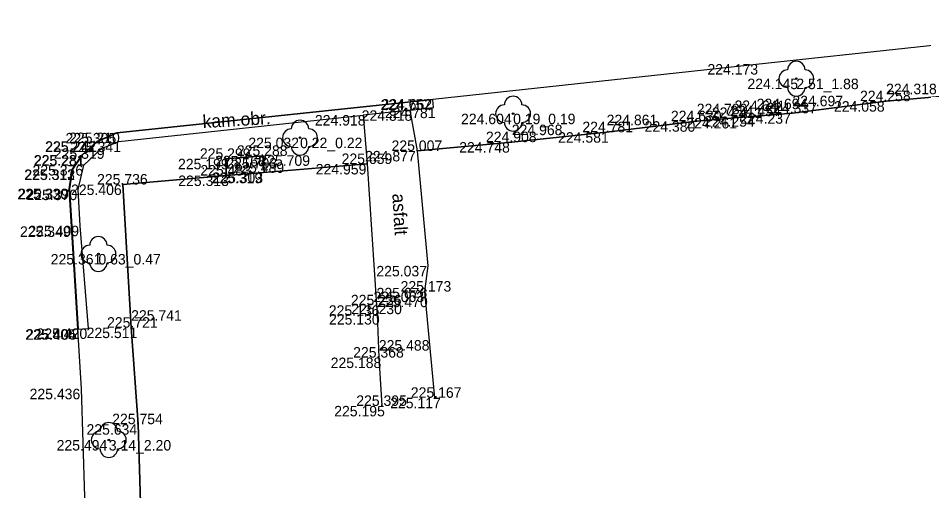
# Model space of a CAD drawing. Extents: x -599516 to -599132, y -1163668 to -1163119.
# Drawn here: x -599351.88 to -599325.96, y -1163516.6 to -1163503.06 of the extents above; entities that cross this region are included whole.
import ezdxf

# ---------------------------------------------------------------- set-up
doc = ezdxf.new("R2010")
doc.units = 0
for name, color, linetype in [('Bod-oznac1', 7, 'Continuous'), ('Bod-oznac2', 7, 'Continuous'), ('Bod-oznac3', 7, 'Continuous'), ('Bod-vyska1', 7, 'Continuous'), ('Bod-vyska2', 7, 'Continuous'), ('Bod-vyska3', 7, 'Continuous'), ('Z_cela-hrobu-dolni-linie', 7, 'Continuous'), ('Z_cela-hrobu-horni-linie', 7, 'Continuous'), ('Z_chodnik', 7, 'Continuous'), ('Z_komunikace', 7, 'Continuous'), ('Z_obvod-kmene-spodek-ve-vysce1_2m', 7, 'Continuous'), ('Z_popis-budov-povrchu', 7, 'Continuous'), ('Z_stromy-kere', 7, 'Continuous'), ('Z_zpevnene-plochy', 7, 'Continuous')]:
    doc.layers.add(name, color=color, linetype=linetype)

msp = doc.modelspace()

# ---------------------------------------------------------------- linework, layer by layer
at = {"layer": 'Bod-oznac1'}
for p, q in [((-599330.76, -1163504.38), (-599330.76, -1163504.38)), ((-599329.607, -1163504.798), (-599329.607, -1163504.798)), ((-599340.013, -1163505.384), (-599340.013, -1163505.384)), ((-599340.012, -1163505.393), (-599340.012, -1163505.393)), ((-599339.993, -1163505.628), (-599339.993, -1163505.628)), ((-599327.038, -1163505.442), (-599327.038, -1163505.442)), ((-599342.009, -1163505.839), (-599342.009, -1163505.839)), ((-599340.659, -1163505.704), (-599340.659, -1163505.704)), ((-599337.713, -1163505.801), (-599337.713, -1163505.801)), ((-599331.377, -1163505.923), (-599331.377, -1163505.923)), ((-599330.743, -1163505.872), (-599330.743, -1163505.872)), ((-599329.719, -1163505.788), (-599329.719, -1163505.788)), ((-599332.457, -1163506.017), (-599332.457, -1163506.017)), ((-599349.045, -1163506.342), (-599349.045, -1163506.342)), ((-599349.043, -1163506.351), (-599349.043, -1163506.351)), ((-599335.036, -1163506.331), (-599335.036, -1163506.331)), ((-599349.617, -1163506.59), (-599349.617, -1163506.59)), ((-599349.61, -1163506.597), (-599349.61, -1163506.597)), ((-599348.999, -1163506.602), (-599348.999, -1163506.602)), ((-599343.812, -1163506.488), (-599343.812, -1163506.488)), ((-599337.751, -1163506.615), (-599337.751, -1163506.615)), ((-599349.492, -1163506.793), (-599349.492, -1163506.793)), ((-599340.453, -1163506.867), (-599340.453, -1163506.867)), ((-599350.056, -1163506.984), (-599350.056, -1163506.984)), ((-599350.048, -1163506.991), (-599350.048, -1163506.991)), ((-599345.95, -1163507.093), (-599345.95, -1163507.093)), ((-599344.878, -1163507.008), (-599344.878, -1163507.008)), ((-599350.33, -1163507.397), (-599350.33, -1163507.397)), ((-599350.321, -1163507.401), (-599350.321, -1163507.401)), ((-599349.998, -1163507.272), (-599349.998, -1163507.272)), ((-599344.84, -1163507.483), (-599344.84, -1163507.483)), ((-599341.893, -1163507.241), (-599341.893, -1163507.241)), ((-599345.92, -1163507.572), (-599345.92, -1163507.572)), ((-599344.977, -1163507.494), (-599344.977, -1163507.494)), ((-599350.422, -1163507.951), (-599350.422, -1163507.951)), ((-599350.412, -1163507.952), (-599350.412, -1163507.952)), ((-599350.161, -1163507.976), (-599350.161, -1163507.976)), ((-599348.886, -1163507.829), (-599348.886, -1163507.829)), ((-599350.346, -1163509.029), (-599350.346, -1163509.029)), ((-599350.108, -1163509.009), (-599350.108, -1163509.009)), ((-599349.583, -1163509.82), (-599349.583, -1163509.82)), ((-599340.147, -1163510.16), (-599340.147, -1163510.16)), ((-599340.244, -1163510.896), (-599340.244, -1163510.896)), ((-599341.622, -1163511.289), (-599341.622, -1163511.289)), ((-599341.607, -1163511.542), (-599341.607, -1163511.542)), ((-599350.175, -1163511.974), (-599350.175, -1163511.974)), ((-599350.165, -1163511.974), (-599350.165, -1163511.974)), ((-599349.863, -1163511.952), (-599349.863, -1163511.952)), ((-599348.646, -1163511.929), (-599348.646, -1163511.929)), ((-599341.557, -1163512.786), (-599341.557, -1163512.786)), ((-599350.071, -1163513.679), (-599350.071, -1163513.679)), ((-599339.957, -1163513.938), (-599339.957, -1163513.938)), ((-599341.468, -1163514.17), (-599341.468, -1163514.17)), ((-599348.442, -1163514.694), (-599348.442, -1163514.694)), ((-599349.286, -1163515.148), (-599349.286, -1163515.148))]:
    msp.add_line(p, q, dxfattribs=at)
at = {"layer": 'Bod-oznac2'}
for p, q in [((-599327.038, -1163505.442), (-599327.038, -1163505.442)), ((-599331.377, -1163505.923), (-599331.377, -1163505.923)), ((-599330.743, -1163505.872), (-599330.743, -1163505.872)), ((-599329.719, -1163505.788), (-599329.719, -1163505.788)), ((-599332.457, -1163506.017), (-599332.457, -1163506.017)), ((-599335.036, -1163506.331), (-599335.036, -1163506.331)), ((-599337.751, -1163506.615), (-599337.751, -1163506.615)), ((-599340.453, -1163506.867), (-599340.453, -1163506.867)), ((-599345.95, -1163507.093), (-599345.95, -1163507.093)), ((-599344.878, -1163507.008), (-599344.878, -1163507.008)), ((-599341.893, -1163507.241), (-599341.893, -1163507.241)), ((-599345.92, -1163507.572), (-599345.92, -1163507.572)), ((-599344.977, -1163507.494), (-599344.977, -1163507.494)), ((-599348.886, -1163507.829), (-599348.886, -1163507.829)), ((-599340.244, -1163510.896), (-599340.244, -1163510.896)), ((-599341.622, -1163511.289), (-599341.622, -1163511.289)), ((-599341.607, -1163511.542), (-599341.607, -1163511.542)), ((-599348.646, -1163511.929), (-599348.646, -1163511.929)), ((-599341.557, -1163512.786), (-599341.557, -1163512.786)), ((-599339.957, -1163513.938), (-599339.957, -1163513.938)), ((-599341.468, -1163514.17), (-599341.468, -1163514.17)), ((-599348.442, -1163514.694), (-599348.442, -1163514.694))]:
    msp.add_line(p, q, dxfattribs=at)
at = {"layer": 'Bod-oznac3'}
for p, q in [((-599327.038, -1163505.442), (-599327.038, -1163505.442)), ((-599331.377, -1163505.923), (-599331.377, -1163505.923)), ((-599330.743, -1163505.872), (-599330.743, -1163505.872)), ((-599329.719, -1163505.788), (-599329.719, -1163505.788)), ((-599332.457, -1163506.017), (-599332.457, -1163506.017)), ((-599335.036, -1163506.331), (-599335.036, -1163506.331)), ((-599337.751, -1163506.615), (-599337.751, -1163506.615)), ((-599345.92, -1163507.572), (-599345.92, -1163507.572)), ((-599344.977, -1163507.494), (-599344.977, -1163507.494)), ((-599341.622, -1163511.289), (-599341.622, -1163511.289)), ((-599341.607, -1163511.542), (-599341.607, -1163511.542)), ((-599348.646, -1163511.929), (-599348.646, -1163511.929)), ((-599341.557, -1163512.786), (-599341.557, -1163512.786))]:
    msp.add_line(p, q, dxfattribs=at)
at = {"layer": 'Z_cela-hrobu-dolni-linie'}
for points in [[(-599321.087, -1163504.884), (-599321.461, -1163504.92), (-599322.021, -1163505.036), (-599323.081, -1163505.104), (-599324.395, -1163505.211), (-599327.038, -1163505.442), (-599329.719, -1163505.788), (-599330.743, -1163505.872), (-599331.377, -1163505.923), (-599332.457, -1163506.017), (-599335.036, -1163506.331), (-599337.751, -1163506.615), (-599340.453, -1163506.867)], [(-599341.893, -1163507.241), (-599344.84, -1163507.483), (-599344.977, -1163507.494), (-599345.92, -1163507.572), (-599348.886, -1163507.829)], [(-599348.886, -1163507.829), (-599348.646, -1163511.929), (-599348.442, -1163514.694), (-599348.321, -1163518.883), (-599348.152, -1163521.339), (-599348.002, -1163524.261), (-599347.916, -1163525.809), (-599347.712, -1163528.616), (-599347.622, -1163531.41)]]:
    msp.add_lwpolyline(points, dxfattribs=at)
at = {"layer": 'Z_cela-hrobu-horni-linie'}
msp.add_line((-599339.957, -1163513.938), (-599340.244, -1163510.896), dxfattribs=at)
for points in [[(-599340.147, -1163510.16), (-599340.453, -1163506.867), (-599337.751, -1163506.615), (-599337.751, -1163506.615), (-599335.036, -1163506.331), (-599335.036, -1163506.331), (-599332.457, -1163506.017), (-599332.457, -1163506.017), (-599331.377, -1163505.923), (-599331.377, -1163505.923), (-599330.743, -1163505.872), (-599330.743, -1163505.872), (-599329.719, -1163505.788), (-599329.719, -1163505.788), (-599327.038, -1163505.442), (-599327.038, -1163505.442), (-599324.395, -1163505.211), (-599324.395, -1163505.211), (-599323.081, -1163505.104), (-599323.081, -1163505.104), (-599322.021, -1163505.036)], [(-599348.152, -1163521.339), (-599348.321, -1163518.883), (-599348.442, -1163514.694), (-599348.646, -1163511.929), (-599348.646, -1163511.929), (-599348.886, -1163507.829), (-599345.92, -1163507.572), (-599345.92, -1163507.572), (-599344.977, -1163507.494), (-599344.977, -1163507.494), (-599341.893, -1163507.241), (-599341.622, -1163511.289), (-599341.622, -1163511.289), (-599341.607, -1163511.542), (-599341.607, -1163511.542), (-599341.557, -1163512.786), (-599341.557, -1163512.786), (-599341.468, -1163514.17)]]:
    msp.add_lwpolyline(points, dxfattribs=at)
at = {"layer": 'Z_chodnik'}
for points in [[(-599342.009, -1163505.839), (-599341.893, -1163507.241), (-599341.622, -1163511.289), (-599341.607, -1163511.542), (-599341.557, -1163512.786), (-599341.468, -1163514.17)], [(-599339.957, -1163513.938), (-599340.244, -1163510.896), (-599340.147, -1163510.16), (-599340.453, -1163506.867), (-599340.659, -1163505.704)]]:
    msp.add_lwpolyline(points, dxfattribs=at)
at = {"layer": 'Z_komunikace'}
msp.add_lwpolyline([(-599349.383, -1163531.387), (-599349.386, -1163527.731), (-599349.88, -1163519.871), (-599350.071, -1163513.679), (-599350.175, -1163511.974), (-599350.422, -1163507.951), (-599350.33, -1163507.397), (-599350.056, -1163506.984), (-599349.617, -1163506.59), (-599349.045, -1163506.342), (-599340.013, -1163505.384), (-599330.76, -1163504.38), (-599321.537, -1163503.39), (-599317.912, -1163503.036), (-599311.312, -1163502.391), (-599303.679, -1163501.54), (-599302.453, -1163501.219), (-599301.863, -1163501.279), (-599299.058, -1163501.128), (-599289.978, -1163500.153)], dxfattribs=at)
at = {"layer": 'Z_stromy-kere'}
for centre in [(-599329.607, -1163504.798), (-599337.713, -1163505.801), (-599343.812, -1163506.488), (-599349.583, -1163509.82), (-599349.286, -1163515.148)]:
    msp.add_circle(centre, 0.025, dxfattribs=at)
for centre, start, end in [((-599329.607, -1163504.548), 0, 180), ((-599329.857, -1163504.798), 90, 270), ((-599329.357, -1163504.798), 270, 90), ((-599329.607, -1163505.048), 180, 0), ((-599337.713, -1163505.551), 0, 180), ((-599337.963, -1163505.801), 90, 270), ((-599337.463, -1163505.801), 270, 90), ((-599343.812, -1163506.238), 0, 180), ((-599337.713, -1163506.051), 180, 0), ((-599344.062, -1163506.488), 90, 270), ((-599343.562, -1163506.488), 270, 90), ((-599343.812, -1163506.738), 180, 0), ((-599349.583, -1163509.57), 0, 180), ((-599349.833, -1163509.82), 90, 270), ((-599349.333, -1163509.82), 270, 90), ((-599349.583, -1163510.07), 180, 0), ((-599349.286, -1163514.898), 0, 180), ((-599349.536, -1163515.148), 90, 270), ((-599349.036, -1163515.148), 270, 90), ((-599349.286, -1163515.398), 180, 0)]:
    msp.add_arc(centre, 0.25, start, end, dxfattribs=at)
at = {"layer": 'Z_zpevnene-plochy'}
for points in [[(-599349.61, -1163506.597), (-599349.043, -1163506.351), (-599340.012, -1163505.393)], [(-599340.659, -1163505.704), (-599339.993, -1163505.628), (-599340.012, -1163505.393)], [(-599350.165, -1163511.974), (-599349.863, -1163511.952), (-599350.108, -1163509.009), (-599350.161, -1163507.976), (-599349.998, -1163507.272), (-599349.492, -1163506.793), (-599348.999, -1163506.602), (-599342.009, -1163505.839)], [(-599340.659, -1163505.704), (-599342.009, -1163505.839)], [(-599349.61, -1163506.597), (-599350.048, -1163506.991), (-599350.321, -1163507.401), (-599350.412, -1163507.952), (-599350.346, -1163509.029), (-599350.165, -1163511.974)], [(-599344.84, -1163507.483), (-599344.878, -1163507.008), (-599345.95, -1163507.093), (-599345.92, -1163507.572)], [(-599345.92, -1163507.572), (-599345.95, -1163507.093), (-599344.878, -1163507.008), (-599344.84, -1163507.483)]]:
    msp.add_lwpolyline(points, dxfattribs=at)

# ---------------------------------------------------------------- texts
at = {"layer": 'Bod-vyska1'}
for s, p in [('224.173', (-599332.151, -1163504.68)), ('224.145', (-599331.007, -1163505.098)), ('224.757', (-599341.509, -1163505.693)), ('224.662', (-599341.483, -1163505.684)), ('224.781', (-599341.384, -1163505.928)), ('224.058', (-599328.529, -1163505.742)), ('224.918', (-599343.387, -1163506.139)), ('224.818', (-599342.048, -1163506.004)), ('224.604', (-599339.204, -1163506.101)), ('224.261', (-599332.755, -1163506.223)), ('224.254', (-599332.247, -1163506.172)), ('224.237', (-599331.214, -1163506.088)), ('224.380', (-599333.948, -1163506.317)), ('225.305', (-599350.523, -1163506.651)), ('225.210', (-599350.421, -1163506.642)), ('224.581', (-599336.425, -1163506.631)), ('225.242', (-599351.11, -1163506.89)), ('225.242', (-599351.103, -1163506.897)), ('225.341', (-599350.388, -1163506.902)), ('225.032', (-599345.292, -1163506.788)), ('224.748', (-599339.257, -1163506.915)), ('225.319', (-599350.858, -1163507.093)), ('224.877', (-599341.95, -1163507.167)), ('225.281', (-599351.434, -1163507.284)), ('225.281', (-599351.426, -1163507.291)), ('225.199', (-599347.305, -1163507.393)), ('225.168', (-599346.244, -1163507.308)), ('225.313', (-599351.708, -1163507.697)), ('225.312', (-599351.699, -1163507.701)), ('225.376', (-599351.47, -1163507.572)), ('225.303', (-599346.32, -1163507.783)), ('224.959', (-599343.363, -1163507.541)), ('225.313', (-599347.298, -1163507.872)), ('225.319', (-599346.343, -1163507.794)), ('225.330', (-599351.902, -1163508.251)), ('225.329', (-599351.882, -1163508.252)), ('225.370', (-599351.642, -1163508.276)), ('225.406', (-599350.366, -1163508.129)), ('225.349', (-599351.828, -1163509.329)), ('225.409', (-599351.588, -1163509.309)), ('225.361', (-599350.949, -1163510.12)), ('225.037', (-599341.628, -1163510.46)), ('225.063', (-599341.712, -1163511.196)), ('225.136', (-599342.988, -1163511.589)), ('225.130', (-599342.983, -1163511.842)), ('225.404', (-599351.677, -1163512.274)), ('225.405', (-599351.656, -1163512.274)), ('225.420', (-599351.354, -1163512.252)), ('225.511', (-599349.92, -1163512.229)), ('225.188', (-599342.935, -1163513.086)), ('225.436', (-599351.553, -1163513.979)), ('225.117', (-599341.233, -1163514.238)), ('225.195', (-599342.834, -1163514.47)), ('225.634', (-599349.924, -1163514.994)), ('225.494', (-599350.779, -1163515.448))]:
    msp.add_text(s, height=0.3, dxfattribs=at).set_placement(p)
at = {"layer": 'Bod-vyska2'}
for s, p in [('224.258', (-599327.784, -1163505.442)), ('224.411', (-599332.025, -1163505.923)), ('224.454', (-599331.501, -1163505.872)), ('224.337', (-599330.466, -1163505.788)), ('224.630', (-599333.197, -1163506.017)), ('224.781', (-599335.731, -1163506.331)), ('224.908', (-599338.491, -1163506.615)), ('225.288', (-599345.619, -1163507.008)), ('225.007', (-599341.193, -1163506.867)), ('225.299', (-599346.679, -1163507.093)), ('225.659', (-599342.622, -1163507.241)), ('225.489', (-599345.718, -1163507.494)), ('225.483', (-599346.666, -1163507.572)), ('225.736', (-599349.622, -1163507.829)), ('225.173', (-599340.934, -1163510.896)), ('225.236', (-599342.357, -1163511.289)), ('225.230', (-599342.347, -1163511.542)), ('225.721', (-599349.336, -1163511.929)), ('225.368', (-599342.292, -1163512.786)), ('225.167', (-599340.641, -1163513.938)), ('225.395', (-599342.203, -1163514.17)), ('225.754', (-599349.189, -1163514.694))]:
    msp.add_text(s, height=0.3, dxfattribs=at).set_placement(p)
at = {"layer": 'Bod-vyska3'}
for s, p in [('224.318', (-599327.038, -1163505.242)), ('224.694', (-599330.743, -1163505.672)), ('224.697', (-599329.719, -1163505.588)), ('224.780', (-599332.457, -1163505.817)), ('224.641', (-599331.377, -1163505.723)), ('224.861', (-599335.036, -1163506.131)), ('224.968', (-599337.751, -1163506.415)), ('225.703', (-599345.92, -1163507.372)), ('225.709', (-599344.977, -1163507.294)), ('225.676', (-599341.622, -1163511.089)), ('225.470', (-599341.607, -1163511.342)), ('225.741', (-599348.646, -1163511.729)), ('225.488', (-599341.557, -1163512.586))]:
    msp.add_text(s, height=0.3, dxfattribs=at).set_placement(p)
at = {"layer": 'Z_obvod-kmene-spodek-ve-vysce1_2m'}
for s, p in [('2.51_1.88', (-599329.607, -1163505.098)), ('0.19_0.19', (-599337.713, -1163506.101)), ('0.22_0.22', (-599343.812, -1163506.788)), ('0.63_0.47', (-599349.583, -1163510.12)), ('3.14_2.20', (-599349.286, -1163515.448))]:
    msp.add_text(s, height=0.3, dxfattribs=at).set_placement(p)
at = {"layer": 'Z_popis-budov-povrchu'}
for s, rotation, p in [('kam.obr.', 3.4503, (-599346.59, -1163506.215)), ('asfalt', 273.4503, (-599341.172, -1163508.096))]:
    msp.add_text(s, height=0.375, rotation=rotation, dxfattribs=at).set_placement(p)

doc.saveas('drawing.dxf')
